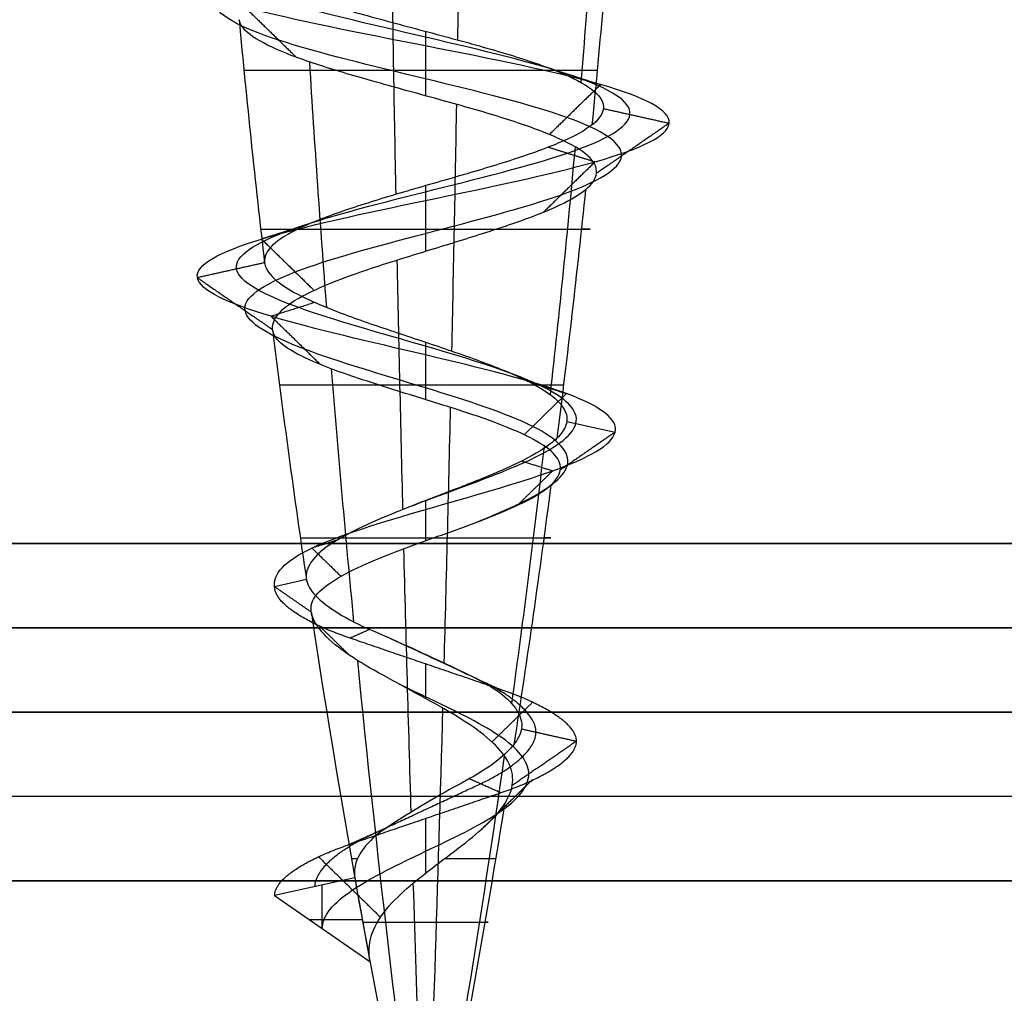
# Model space of a CAD drawing. Header units: millimetres. Extents: x -206 to 214, y -182 to 189.
# Tile 41 of 656: x -130.22 to -124.38, y 123.86 to 129.64. Entities that reach past the tile are written whole.
import ezdxf

# ---------------------------------------------------------------- set-up
doc = ezdxf.new("R2010")
doc.units = ezdxf.units.MM
doc.layers.add('Default', color=7, linetype='Continuous', true_color=0x000000)
doc.layers.add('Screw', color=7, linetype='Continuous', true_color=0xffffff)

msp = doc.modelspace()

# ---------------------------------------------------------------- linework, layer by layer
at = {"layer": 'Default'}
for p, q in [((213.1887, 125.5307, 715.5033), (-204.8113, 125.5307, 715.5033)), ((-204.8113, 125.5307, 1113.5033), (213.1887, 125.5307, 1113.5033)), ((213.1887, 125.5307, 914.5033), (-204.8113, 125.5307, 914.5033)), ((-169.3618, 125.5307, 824.0033), (1.7392, 125.5307, 824.0033)), ((213.1887, 125.0307, 828.5033), (-204.8113, 125.0307, 828.5033)), ((-195.8113, 124.5307, 719.0033), (-98.3113, 124.5307, 719.0033))]:
    msp.add_line(p, q, dxfattribs=at)
for points in [[(-204.8113, 126.5307, 1114.5033), (4.1887, 126.5307, 1114.5033), (213.1887, 126.5307, 1114.5033)], [(213.1887, 126.5307, 714.5033), (4.1887, 126.5307, 714.5033), (-204.8113, 126.5307, 714.5033)], [(-204.8113, 126.0307, 1114.0033), (4.1887, 126.0307, 1114.0033), (213.1887, 126.0307, 1114.0033)], [(213.1887, 126.0307, 715.0033), (4.1887, 126.0307, 715.0033), (-204.8113, 126.0307, 715.0033)], [(213.1887, 125.5307, 828.0033), (4.1887, 125.5307, 828.0033), (-204.8113, 125.5307, 828.0033)], [(-204.8113, 125.5307, 820.0033), (4.1887, 125.5307, 820.0033), (213.1887, 125.5307, 820.0033)], [(204.1887, 125.5307, 723.5033), (4.1887, 125.5307, 723.5033), (-195.8113, 125.5307, 723.5033)], [(204.1887, 125.5307, 816.5033), (4.1887, 125.5307, 816.5033), (-195.8113, 125.5307, 816.5033)], [(204.1887, 125.5307, 770.0033), (4.1887, 125.5307, 770.0033), (-195.8113, 125.5307, 770.0033)], [(204.1887, 125.5307, 714.5033), (4.1887, 125.5307, 714.5033), (-195.8113, 125.5307, 714.5033)], [(204.1887, 125.5307, 723.5033), (4.1887, 125.5307, 723.5033), (-195.8113, 125.5307, 723.5033)], [(-98.2608, 125.5307, 719.0033), (-125.8113, 125.5307, 719.0033), (-153.3618, 125.5307, 719.0033)], [(-204.8113, 124.5307, 829.0033), (4.1887, 124.5307, 829.0033), (213.1887, 124.5307, 829.0033)], [(204.1887, 124.5307, 714.5033), (4.1887, 124.5307, 714.5033), (-195.8113, 124.5307, 714.5033)], [(204.1887, 124.5307, 723.5033), (4.1887, 124.5307, 723.5033), (-195.8113, 124.5307, 723.5033)]]:
    msp.add_open_spline(points, degree=2, dxfattribs=at)
at = {"layer": 'Screw', "color": 7, "true_color": 0xffffff}
for p, q in [((-128.5184, 126.3172, 721.5033), (-128.7071, 126.2752, 721.5033)), ((-128.2313, 124.5479, 721.5033), (-128.7071, 124.442, 721.5033)), ((-128.4242, 124.2468, 721.5033), (-128.4242, 124.505, 721.5033)), ((-128.7071, 124.442, 721.5033), (-128.1413, 124.0516, 721.5033)), ((-128.501, 124.2998, 721.5033), (-128.1868, 124.2998, 721.5033))]:
    msp.add_line(p, q, dxfattribs=at)
at = {"layer": 'Screw', "color": 7, "true_color": 0xffffff, "extrusion": (-0.984564, -9.33495e-14, 0.175023)}
for start, end in [(84.570262, 85.936105), (82.86319, 84.216959), (81.144917, 82.553071), (78, 80.895867)]:
    msp.add_arc((-135.4167, 627.0432, 252.1182), 62.3281, start, end, dxfattribs=at)
at = {"layer": 'Screw', "color": 7, "true_color": 0xffffff, "extrusion": (-0.506335, -9.33495e-14, 0.862337)}
for start, end in [(84.337257, 85.700058), (82.623344, 83.9836), (80.920321, 82.340292), (78, 80.631533)]:
    msp.add_arc((-135.4167, 194.1525, 686.8943), 62.3281, start, end, dxfattribs=at)
at = {"layer": 'Screw', "color": 7, "true_color": 0xffffff, "extrusion": (-0.326888, 3.1003e-14, -0.945063)}
msp.add_arc((-135.4167, 417.5938, -640.0861), 62.3281, 274.536795, 275.895623, dxfattribs=at)
at = {"layer": 'Screw', "color": 7, "true_color": 0xffffff, "extrusion": (0.984564, 9.33495e-14, -0.175023)}
for start, end in [(263.723721, 265.073236), (261.991684, 263.363792), (260.321124, 261.775363), (258, 259.928549)]:
    msp.add_arc((135.4167, 748.9498, -252.1182), 62.3281, start, end, dxfattribs=at)
at = {"layer": 'Screw', "color": 7, "true_color": 0xffffff, "extrusion": (0.018848, -1.78742e-15, 0.999822)}
msp.add_arc((135.4167, 80.4346, 718.9661), 62.3281, 95.318782, 96.656729, dxfattribs=at)
at = {"layer": 'Screw', "color": 7, "true_color": 0xffffff, "extrusion": (-0.772512, -9.33495e-14, -0.635)}
for start, end in [(83.103146, 84.449527), (81.371484, 82.765204), (78, 81.158889)]:
    msp.add_arc((-135.4167, 577.5769, -359.419), 62.3281, start, end, dxfattribs=at)
at = {"layer": 'Screw', "color": 7, "true_color": 0xffffff, "extrusion": (0, 1, 0)}
for centre, radius, start, end in [((127.8113, 721.5033, 129.338), 1.0778, 199.08, 1.08), ((127.8113, 721.5033, 128.396), 0.9782, 1.08, 199.08), ((127.8113, 721.5033, 127.4701), 0.8662, 199.08, 1.08), ((127.8113, 721.5033, 126.5656), 0.7432, 1.08, 199.08), ((127.8113, 721.5033, 124.6614), 0.4399, 336.54723, 1.08), ((127.8113, 721.5033, 124.6614), 0.4399, 199.08, 255.18868), ((127.8113, 721.5033, 124.2838), 0.3726, 1.08, 199.08)]:
    msp.add_arc(centre, radius, start, end, dxfattribs=at)
at = {"layer": 'Screw', "color": 7, "true_color": 0xffffff, "extrusion": (-0.326888, 3.09822e-14, -0.945063)}
msp.add_arc((-135.4167, 417.5938, -640.0861), 62.3281, 276.250599, 277.6164, dxfattribs=at)
at = {"layer": 'Screw', "color": 7, "true_color": 0xffffff, "extrusion": (0.018848, -1.7859e-15, 0.999822)}
msp.add_arc((135.4167, 80.4346, 718.9661), 62.3281, 97.023724, 98.399306, dxfattribs=at)
at = {"layer": 'Screw', "color": 7, "true_color": 0xffffff, "extrusion": (-0.326888, 3.0996e-14, -0.945063)}
msp.add_arc((-135.4167, 417.5938, -640.0861), 62.3281, 277.873234, 279.304288, dxfattribs=at)
at = {"layer": 'Screw', "color": 7, "true_color": 0xffffff, "extrusion": (0.018848, -1.78546e-15, 0.999822)}
msp.add_arc((135.4167, 80.4346, 718.9661), 62.3281, 98.578453, 102, dxfattribs=at)
at = {"layer": 'Screw', "color": 7, "true_color": 0xffffff, "extrusion": (-0.326888, 3.09613e-14, -0.945063)}
msp.add_arc((-135.4167, 417.5938, -640.0861), 62.3281, 279.634019, 282, dxfattribs=at)
at = {"layer": 'Screw', "color": 7, "true_color": 0xffffff}
msp.add_arc((-66.8581, 135.4167, 721.5033), 62.3281, 190.042531, 190.506244, dxfattribs=at)
for points, knots in [([(-127.8891, 126.7557, 720.7371), (-127.8635, 126.7656, 720.7319), (-127.8376, 126.7754, 720.7281), (-127.6077, 126.8617, 720.7065), (-127.389, 126.938, 720.7718), (-127.0528, 127.0908, 721.0539), (-126.9381, 127.1672, 721.2697), (-126.8999, 127.32, 721.7369), (-126.9776, 127.3963, 721.9855), (-127.3022, 127.5491, 722.364), (-127.5477, 127.6255, 722.4911), (-128.0749, 127.7782, 722.5293), (-128.3533, 127.8546, 722.4393), (-128.7743, 128.0074, 722.0723), (-128.9194, 128.0838, 721.7969), (-128.9461, 128.2365, 721.2097), (-128.8269, 128.3129, 720.9114), (-128.4141, 128.4657, 720.4769), (-128.1169, 128.5421, 720.3437), (-127.5057, 128.6948, 720.3284), (-127.1955, 128.7712, 720.4468), (-126.744, 128.924, 720.8766), (-126.6059, 129.0004, 721.1857), (-126.5906, 129.1531, 721.8209), (-126.7139, 129.2295, 722.1431), (-127.1607, 129.3823, 722.6115), (-127.4817, 129.4587, 722.7546), (-128.1409, 129.6114, 722.7699), (-128.475, 129.6878, 722.6416), (-128.9604, 129.8406, 722.1778), (-129.1103, 129.917, 721.8449), (-129.1218, 130.0697, 721.1617), (-128.983, 130.1461, 720.819), (-128.5011, 130.2989, 720.3263), (-128.1589, 130.3753, 720.1795), (-127.4637, 130.528, 720.1718), (-127.115, 130.6044, 720.3112), (-126.6138, 130.7572, 720.8016), (-126.4646, 130.8335, 721.1497), (-126.4569, 130.9863, 721.8569), (-126.5988, 131.0627, 722.2116), (-127.0977, 131.2155, 722.7212), (-127.4517, 131.2918, 722.873), (-128.1709, 131.4446, 722.8806), (-128.5315, 131.521, 722.7363), (-129.0497, 131.6738, 722.2289), (-129.202, 131.7501, 721.8689), (-129.2127, 131.8934, 721.1834), (-129.1069, 131.9602, 720.8598), (-128.7056, 132.0939, 720.3497), (-128.413, 132.1607, 720.1652), (-127.7701, 132.2944, 720.0236), (-127.4221, 132.3612, 720.0673), (-126.8273, 132.4949, 720.3701), (-126.5827, 132.5617, 720.6283), (-126.3115, 132.6954, 721.2482), (-126.286, 132.7622, 721.6077), (-126.4722, 132.8959, 722.2678), (-126.6835, 132.9627, 722.5658), (-127.2539, 133.0964, 722.963), (-127.611, 133.1632, 723.0605), (-128.3129, 133.2969, 723.0048), (-128.6553, 133.3637, 722.8516), (-129.1691, 133.4974, 722.3567), (-129.3385, 133.5642, 722.0167), (-129.4226, 133.6979, 721.299), (-129.3259, 133.7647, 720.9265), (-128.9238, 133.8984, 720.3248), (-128.6162, 133.9652, 720.0966), (-127.9236, 134.0989, 719.8866), (-127.5411, 134.1657, 719.9053), (-126.8725, 134.2994, 720.1823), (-126.5887, 134.3662, 720.4395), (-126.2475, 134.4999, 721.0778), (-126.1914, 134.5667, 721.4566), (-126.3326, 134.7004, 722.1664), (-126.5294, 134.7672, 722.4949), (-127.0889, 134.9009, 722.954), (-127.4494, 134.9678, 723.083), (-128.1732, 135.1014, 723.083), (-128.5338, 135.1683, 722.954), (-129.0932, 135.3019, 722.4949), (-129.2901, 135.3688, 722.1664), (-129.4313, 135.5024, 721.4566), (-129.3751, 135.5693, 721.0778), (-129.0339, 135.7029, 720.4395), (-128.7502, 135.7698, 720.1823), (-128.0815, 135.9034, 719.9053), (-127.699, 135.9703, 719.8866), (-127.0065, 136.1039, 720.0966), (-126.6989, 136.1708, 720.3248), (-126.2968, 136.3044, 720.9265), (-126.2037, 136.3713, 721.298), (-126.2747, 136.505, 722.0183), (-126.4384, 136.5718, 722.3645), (-126.9502, 136.7055, 722.8762), (-127.2964, 136.7723, 723.04), (-128.0166, 136.906, 723.1109), (-128.3881, 136.9728, 723.0178), (-128.9899, 137.1065, 722.6158), (-129.218, 137.1733, 722.3082), (-129.4281, 137.307, 721.6156), (-129.4093, 137.3738, 721.2331), (-129.1323, 137.5075, 720.5644), (-128.8751, 137.5743, 720.2807), (-128.2369, 137.708, 719.9395), (-127.8581, 137.7748, 719.8833), (-127.1482, 137.9085, 720.0245), (-126.8198, 137.9753, 720.2214), (-126.3606, 138.109, 720.7809), (-126.2316, 138.1758, 721.1414), (-126.2316, 138.3095, 721.8652), (-126.3606, 138.3763, 722.2257), (-126.8198, 138.51, 722.7852), (-127.1482, 138.5768, 722.9821), (-127.8581, 138.7105, 723.1233), (-128.2369, 138.7773, 723.0671), (-128.8751, 138.911, 722.7259), (-129.1323, 138.9778, 722.4422), (-129.4093, 139.1115, 721.7735), (-129.4281, 139.1783, 721.391), (-129.218, 139.312, 720.6984), (-128.9899, 139.3788, 720.3909), (-128.3881, 139.5125, 719.9888), (-128.0166, 139.5793, 719.8957), (-127.2964, 139.713, 719.9667), (-126.9502, 139.7799, 720.1304), (-126.4384, 139.9135, 720.6422), (-126.2747, 139.9804, 720.9883), (-126.2037, 140.114, 721.7086), (-126.2968, 140.1809, 722.0801), (-126.6989, 140.3145, 722.6818), (-127.0065, 140.3814, 722.91), (-127.699, 140.515, 723.1201), (-128.0815, 140.5819, 723.1013), (-128.7502, 140.7155, 722.8243), (-129.0339, 140.7824, 722.5671), (-129.3751, 140.916, 721.9288), (-129.4313, 140.9829, 721.55), (-129.2901, 141.1165, 720.8402), (-129.0932, 141.1834, 720.5117), (-128.5338, 141.3171, 720.0526), (-128.1732, 141.3839, 719.9236), (-127.4494, 141.5176, 719.9236), (-127.0889, 141.5844, 720.0526), (-126.5294, 141.7181, 720.5117), (-126.3326, 141.7849, 720.8402), (-126.1914, 141.9186, 721.55), (-126.2475, 141.9854, 721.9288), (-126.5887, 142.1191, 722.5671), (-126.8725, 142.1859, 722.8243), (-127.5411, 142.3196, 723.1013), (-127.9236, 142.3864, 723.1201), (-128.6162, 142.5201, 722.91), (-128.9238, 142.5869, 722.6818), (-129.3259, 142.7206, 722.0801), (-129.4189, 142.7874, 721.7086), (-129.348, 142.9211, 720.9883), (-129.1842, 142.9879, 720.6422), (-128.6725, 143.1216, 720.1304), (-128.3263, 143.1884, 719.9667), (-127.606, 143.3221, 719.8957), (-127.2346, 143.3889, 719.9888), (-126.6328, 143.5226, 720.3909), (-126.4047, 143.5894, 720.6984), (-126.1946, 143.7231, 721.391), (-126.2134, 143.7899, 721.7735), (-126.4903, 143.9236, 722.4422), (-126.7475, 143.9904, 722.7259), (-127.3858, 144.1241, 723.0671), (-127.7646, 144.1909, 723.1233), (-128.4744, 144.3246, 722.9821), (-128.8029, 144.3914, 722.7852), (-129.262, 144.5251, 722.2257), (-129.391, 144.5918, 721.8658), (-129.391, 144.6588, 721.5033)], [2.782471, 2.782471, 2.782471, 2.782471, 2.974275, 2.974275, 4.461413, 4.461413, 5.948551, 5.948551, 7.435688, 7.435688, 8.922826, 8.922826, 10.409964, 10.409964, 11.897102, 11.897102, 13.384239, 13.384239, 14.871377, 14.871377, 16.358515, 16.358515, 17.845652, 17.845652, 19.33279, 19.33279, 20.819928, 20.819928, 22.307065, 22.307065, 23.794203, 23.794203, 25.281341, 25.281341, 26.768478, 26.768478, 28.255616, 28.255616, 29.742754, 29.742754, 31.229892, 31.229892, 32.717029, 32.717029, 34.204167, 34.204167, 35.691305, 35.691305, 36.99255, 36.99255, 38.293796, 38.293796, 39.595041, 39.595041, 40.896287, 40.896287, 42.197532, 42.197532, 43.498777, 43.498777, 44.800023, 44.800023, 46.101268, 46.101268, 47.402514, 47.402514, 48.703759, 48.703759, 50.005005, 50.005005, 51.30625, 51.30625, 52.607496, 52.607496, 53.908741, 53.908741, 55.209987, 55.209987, 56.511232, 56.511232, 57.812478, 57.812478, 59.113723, 59.113723, 60.414969, 60.414969, 61.716214, 61.716214, 63.01746, 63.01746, 64.318705, 64.318705, 65.619951, 65.619951, 66.921196, 66.921196, 68.222442, 68.222442, 69.523687, 69.523687, 70.824933, 70.824933, 72.126178, 72.126178, 73.427423, 73.427423, 74.728669, 74.728669, 76.029914, 76.029914, 77.33116, 77.33116, 78.632405, 78.632405, 79.933651, 79.933651, 81.234896, 81.234896, 82.536142, 82.536142, 83.837387, 83.837387, 85.138633, 85.138633, 86.439878, 86.439878, 87.741124, 87.741124, 89.042369, 89.042369, 90.343615, 90.343615, 91.64486, 91.64486, 92.946106, 92.946106, 94.247351, 94.247351, 95.548597, 95.548597, 96.849842, 96.849842, 98.151088, 98.151088, 99.452333, 99.452333, 100.753579, 100.753579, 102.054824, 102.054824, 103.35607, 103.35607, 104.657315, 104.657315, 105.95856, 105.95856, 107.259806, 107.259806, 108.561051, 108.561051, 109.862297, 109.862297, 111.163542, 111.163542, 112.464788, 112.464788, 113.766033, 113.766033, 115.067279, 115.067279, 116.368524, 116.368524, 117.66977, 117.66977, 118.971015, 118.971015, 118.971015, 118.971015]), ([(-128.7071, 126.2752, 721.5033), (-128.7167, 126.3516, 721.2688), (-128.6482, 126.4279, 721.0193), (-128.3223, 126.5807, 720.6394), (-128.0758, 126.6571, 720.512), (-127.5468, 126.8099, 720.4738), (-127.2675, 126.8862, 720.5642), (-126.8452, 127.039, 720.9325), (-126.7055, 127.1154, 721.2088), (-126.6673, 127.2682, 721.7978), (-126.77, 127.3445, 722.1069), (-127.1807, 127.4973, 722.5716), (-127.4868, 127.5737, 722.7237), (-128.1358, 127.7264, 722.7619), (-128.4747, 127.8028, 722.6468), (-128.9819, 127.9556, 722.1937), (-129.152, 128.032, 721.8578), (-129.1788, 128.1847, 721.1488), (-129.0345, 128.2611, 720.7899), (-128.5355, 128.4139, 720.2693), (-128.1778, 128.4903, 720.111), (-127.4448, 128.643, 720.0958), (-127.074, 128.7194, 720.2392), (-126.5364, 128.8722, 720.7552), (-126.3732, 128.9486, 721.1248), (-126.3579, 129.1013, 721.8818), (-126.5063, 129.1777, 722.2645), (-127.0393, 129.3305, 722.8191), (-127.4208, 129.4069, 722.9872), (-128.2018, 129.5596, 723.0025), (-128.5965, 129.636, 722.8492), (-129.168, 129.7888, 722.2992), (-129.343, 129.8652, 721.9058), (-129.3545, 130.0179, 721.1008), (-129.1906, 130.0943, 720.6975), (-128.6225, 130.2471, 720.1187), (-128.2198, 130.3235, 719.9468), (-127.4028, 130.4762, 719.9392), (-126.9936, 130.5526, 720.1036), (-126.4062, 130.7054, 720.6802), (-126.2319, 130.7817, 721.0888), (-126.2243, 130.9345, 721.9178), (-126.3912, 131.0109, 722.333), (-126.9762, 131.1637, 722.9288), (-127.3908, 131.24, 723.1056), (-128.2318, 131.3928, 723.1133), (-128.653, 131.4692, 722.9439), (-129.2573, 131.622, 722.3504), (-129.4347, 131.6983, 721.9298), (-129.4454, 131.8416, 721.1301), (-129.3206, 131.9084, 720.7534), (-128.8516, 132.0421, 720.1609), (-128.5107, 132.1089, 719.9474), (-127.7632, 132.2426, 719.7851), (-127.3594, 132.3094, 719.837), (-126.6706, 132.4431, 720.1901), (-126.3882, 132.5099, 720.49), (-126.0762, 132.6436, 721.2084), (-126.0479, 132.7104, 721.6243), (-126.2651, 132.8441, 722.3863), (-126.5099, 132.9109, 722.7297), (-127.1689, 133.0446, 723.186), (-127.5807, 133.1114, 723.2973), (-128.3888, 133.2451, 723.2311), (-128.7821, 133.3119, 723.0538), (-129.3712, 133.4456, 722.4835), (-129.5648, 133.5124, 722.0925), (-129.6594, 133.6461, 721.2688), (-129.5489, 133.7129, 720.8416), (-129.0876, 133.8466, 720.1512), (-128.7347, 133.9134, 719.8895), (-127.9401, 134.0471, 719.6485), (-127.5013, 134.1139, 719.67), (-126.7342, 134.2476, 719.9878), (-126.4087, 134.3144, 720.2828), (-126.0172, 134.4481, 721.0151), (-125.9528, 134.5149, 721.4497), (-126.1148, 134.6486, 722.2641), (-126.3406, 134.7154, 722.6409), (-126.9825, 134.8491, 723.1677), (-127.3962, 134.916, 723.3157), (-128.2265, 135.0496, 723.3157), (-128.6402, 135.1165, 723.1677), (-129.282, 135.2501, 722.6409), (-129.5079, 135.317, 722.2641), (-129.6699, 135.4506, 721.4497), (-129.6054, 135.5175, 721.0151), (-129.214, 135.6511, 720.2828), (-128.8885, 135.718, 719.9878), (-128.1213, 135.8516, 719.67), (-127.6825, 135.9185, 719.6485), (-126.8879, 136.0521, 719.8895), (-126.535, 136.119, 720.1512), (-126.0737, 136.2526, 720.8416), (-125.967, 136.3195, 721.2678), (-126.0484, 136.4532, 722.0941), (-126.2362, 136.52, 722.4913), (-126.8233, 136.6537, 723.0784), (-127.2205, 136.7205, 723.2663), (-128.0468, 136.8542, 723.3476), (-128.473, 136.921, 723.2409), (-129.1634, 137.0547, 722.7796), (-129.4251, 137.1215, 722.4267), (-129.6662, 137.2552, 721.6321), (-129.6446, 137.322, 721.1933), (-129.3269, 137.4557, 720.4262), (-129.0318, 137.5225, 720.1006), (-128.2995, 137.6562, 719.7092), (-127.8649, 137.723, 719.6448), (-127.0506, 137.8567, 719.8067), (-126.6737, 137.9235, 720.0326), (-126.147, 138.0572, 720.6745), (-125.9989, 138.124, 721.0881), (-125.9989, 138.2577, 721.9185), (-126.147, 138.3245, 722.3321), (-126.6737, 138.4582, 722.974), (-127.0506, 138.525, 723.1999), (-127.8649, 138.6587, 723.3619), (-128.2995, 138.7255, 723.2974), (-129.0318, 138.8592, 722.906), (-129.3269, 138.926, 722.5804), (-129.6446, 139.0597, 721.8133), (-129.6662, 139.1265, 721.3745), (-129.4251, 139.2602, 720.5799), (-129.1634, 139.327, 720.227), (-128.473, 139.4607, 719.7657), (-128.0468, 139.5275, 719.659), (-127.2205, 139.6612, 719.7403), (-126.8233, 139.7281, 719.9282), (-126.2362, 139.8617, 720.5153), (-126.0484, 139.9286, 720.9125), (-125.967, 140.0622, 721.7388), (-126.0737, 140.1291, 722.165), (-126.535, 140.2627, 722.8554), (-126.8879, 140.3296, 723.1171), (-127.6825, 140.4632, 723.3582), (-128.1213, 140.5301, 723.3366), (-128.8885, 140.6637, 723.0188), (-129.214, 140.7306, 722.7238), (-129.6054, 140.8642, 721.9915), (-129.6699, 140.9311, 721.5569), (-129.5079, 141.0647, 720.7425), (-129.282, 141.1316, 720.3657), (-128.6402, 141.2653, 719.8389), (-128.2265, 141.3321, 719.6909), (-127.3962, 141.4658, 719.6909), (-126.9825, 141.5326, 719.8389), (-126.3406, 141.6663, 720.3657), (-126.1148, 141.7331, 720.7425), (-125.9528, 141.8668, 721.5569), (-126.0172, 141.9336, 721.9915), (-126.4087, 142.0673, 722.7238), (-126.7342, 142.1341, 723.0188), (-127.5013, 142.2678, 723.3366), (-127.9401, 142.3346, 723.3582), (-128.7347, 142.4683, 723.1171), (-129.0876, 142.5351, 722.8554), (-129.5489, 142.6688, 722.165), (-129.6557, 142.7356, 721.7388), (-129.5743, 142.8693, 720.9125), (-129.3864, 142.9361, 720.5153), (-128.7993, 143.0698, 719.9282), (-128.4021, 143.1366, 719.7403), (-127.5758, 143.2703, 719.659), (-127.1496, 143.3371, 719.7657), (-126.4592, 143.4708, 720.227), (-126.1975, 143.5376, 720.5799), (-125.9565, 143.6713, 721.3745), (-125.978, 143.7381, 721.8133), (-126.2958, 143.8718, 722.5804), (-126.5908, 143.9386, 722.906), (-127.3231, 144.0723, 723.2974), (-127.7577, 144.1391, 723.3619), (-128.5721, 144.2728, 723.1999), (-128.9489, 144.3396, 722.974), (-129.4757, 144.4733, 722.3321), (-129.6237, 144.54, 721.9191), (-129.6237, 144.607, 721.5033)], [0.0909091, 0.0909091, 0.0909091, 0.0909091, 0.1022727, 0.1022727, 0.1136364, 0.1136364, 0.125, 0.125, 0.1363636, 0.1363636, 0.1477273, 0.1477273, 0.1590909, 0.1590909, 0.1704545, 0.1704545, 0.1818182, 0.1818182, 0.1931818, 0.1931818, 0.2045455, 0.2045455, 0.2159091, 0.2159091, 0.2272727, 0.2272727, 0.2386364, 0.2386364, 0.25, 0.25, 0.2613636, 0.2613636, 0.2727273, 0.2727273, 0.2840909, 0.2840909, 0.2954545, 0.2954545, 0.3068182, 0.3068182, 0.3181818, 0.3181818, 0.3295455, 0.3295455, 0.3409091, 0.3409091, 0.3522727, 0.3522727, 0.3636364, 0.3636364, 0.3735795, 0.3735795, 0.3835227, 0.3835227, 0.3934659, 0.3934659, 0.4034091, 0.4034091, 0.4133523, 0.4133523, 0.4232955, 0.4232955, 0.4332386, 0.4332386, 0.4431818, 0.4431818, 0.453125, 0.453125, 0.4630682, 0.4630682, 0.4730114, 0.4730114, 0.4829545, 0.4829545, 0.4928977, 0.4928977, 0.5028409, 0.5028409, 0.5127841, 0.5127841, 0.5227273, 0.5227273, 0.5326705, 0.5326705, 0.5426136, 0.5426136, 0.5525568, 0.5525568, 0.5625, 0.5625, 0.5724432, 0.5724432, 0.5823864, 0.5823864, 0.5923295, 0.5923295, 0.6022727, 0.6022727, 0.6122159, 0.6122159, 0.6221591, 0.6221591, 0.6321023, 0.6321023, 0.6420455, 0.6420455, 0.6519886, 0.6519886, 0.6619318, 0.6619318, 0.671875, 0.671875, 0.6818182, 0.6818182, 0.6917614, 0.6917614, 0.7017045, 0.7017045, 0.7116477, 0.7116477, 0.7215909, 0.7215909, 0.7315341, 0.7315341, 0.7414773, 0.7414773, 0.7514205, 0.7514205, 0.7613636, 0.7613636, 0.7713068, 0.7713068, 0.78125, 0.78125, 0.7911932, 0.7911932, 0.8011364, 0.8011364, 0.8110795, 0.8110795, 0.8210227, 0.8210227, 0.8309659, 0.8309659, 0.8409091, 0.8409091, 0.8508523, 0.8508523, 0.8607955, 0.8607955, 0.8707386, 0.8707386, 0.8806818, 0.8806818, 0.890625, 0.890625, 0.9005682, 0.9005682, 0.9105114, 0.9105114, 0.9204545, 0.9204545, 0.9303977, 0.9303977, 0.9403409, 0.9403409, 0.9502841, 0.9502841, 0.9602273, 0.9602273, 0.9701705, 0.9701705, 0.9801136, 0.9801136, 0.9900568, 0.9900568, 1, 1, 1, 1]), ([(-127.5152, 126.6556, 720.8077), (-127.4226, 126.6929, 720.8369), (-127.3339, 126.7301, 720.8841), (-127.0977, 126.8438, 721.0802), (-126.9884, 126.9202, 721.2829), (-126.9502, 127.073, 721.7237), (-127.0224, 127.1493, 721.9592), (-127.3284, 127.3021, 722.3192), (-127.5609, 127.3785, 722.4408), (-128.0618, 127.5312, 722.479), (-128.3271, 127.6076, 722.3944), (-128.7294, 127.7604, 722.046), (-128.8691, 127.8368, 721.7837), (-128.8959, 127.9895, 721.2229), (-128.7821, 128.0659, 720.9376), (-128.3878, 128.2187, 720.5217), (-128.1038, 128.2951, 720.3939), (-127.5189, 128.4478, 720.3787), (-127.2217, 128.5242, 720.4916), (-126.7889, 128.677, 720.9029), (-126.6561, 128.7534, 721.1989), (-126.6409, 128.9061, 721.8077), (-126.7588, 128.9825, 722.1168), (-127.187, 129.1353, 722.5667), (-127.4949, 129.2117, 722.7043), (-128.1277, 129.3644, 722.7196), (-128.4488, 129.4408, 722.5967), (-128.9156, 129.5936, 722.1516), (-129.0601, 129.67, 721.8317), (-129.0715, 129.8227, 721.1749), (-128.9381, 129.8991, 720.8452), (-128.4748, 130.0519, 720.3711), (-128.1457, 130.1283, 720.2297), (-127.4769, 130.281, 720.2221), (-127.1413, 130.3574, 720.3561), (-126.6587, 130.5102, 720.8278), (-126.5148, 130.5865, 721.1629), (-126.5072, 130.7393, 721.8437), (-126.6436, 130.8157, 722.1853), (-127.1239, 130.9685, 722.6764), (-127.4649, 131.0448, 722.8227), (-128.1577, 131.1976, 722.8304), (-128.5053, 131.274, 722.6914), (-129.0049, 131.4268, 722.2027), (-129.1517, 131.5031, 721.8557), (-129.1625, 131.6464, 721.1949), (-129.0608, 131.7132, 720.8828), (-128.674, 131.8469, 720.3904), (-128.3919, 131.9137, 720.2122), (-127.7716, 132.0474, 720.0752), (-127.4357, 132.1142, 720.1171), (-126.8611, 132.2479, 720.409), (-126.6248, 132.3147, 720.6582), (-126.3623, 132.4484, 721.2568), (-126.3374, 132.5152, 721.6042), (-126.517, 132.6489, 722.2422), (-126.721, 132.7157, 722.5304), (-127.2722, 132.8494, 722.9148), (-127.6175, 132.9162, 723.0094), (-128.2966, 133.0499, 722.9559), (-128.6279, 133.1167, 722.8079), (-129.1254, 133.2504, 722.3293), (-129.2896, 133.3172, 722.0003), (-129.3715, 133.4509, 721.3056), (-129.2777, 133.5177, 720.9449), (-128.8884, 133.6514, 720.3623), (-128.5906, 133.7182, 720.1414), (-127.92, 133.8519, 719.938), (-127.5497, 133.9187, 719.9562), (-126.9023, 134.0524, 720.2243), (-126.6276, 134.1192, 720.4733), (-126.2973, 134.2529, 721.0913), (-126.2429, 134.3197, 721.4581), (-126.3796, 134.4534, 722.1453), (-126.5702, 134.5202, 722.4633), (-127.1119, 134.6539, 722.9079), (-127.461, 134.7208, 723.0328), (-128.1617, 134.8544, 723.0328), (-128.5108, 134.9213, 722.9079), (-129.0524, 135.0549, 722.4633), (-129.243, 135.1218, 722.1453), (-129.3797, 135.2554, 721.4581), (-129.3253, 135.3223, 721.0913), (-128.995, 135.4559, 720.4733), (-128.7203, 135.5228, 720.2243), (-128.0729, 135.6564, 719.9562), (-127.7026, 135.7233, 719.938), (-127.0321, 135.8569, 720.1414), (-126.7343, 135.9238, 720.3623), (-126.345, 136.0574, 720.9449), (-126.2549, 136.1243, 721.3045), (-126.3236, 136.258, 722.0019), (-126.4821, 136.3248, 722.3371), (-126.9776, 136.4585, 722.8325), (-127.3127, 136.5253, 722.9911), (-128.0101, 136.659, 723.0597), (-128.3697, 136.7258, 722.9697), (-128.9524, 136.8595, 722.5804), (-129.1732, 136.9263, 722.2826), (-129.3766, 137.06, 721.612), (-129.3584, 137.1268, 721.2417), (-129.0903, 137.2605, 720.5943), (-128.8413, 137.3273, 720.3196), (-128.2233, 137.461, 719.9893), (-127.8566, 137.5278, 719.9349), (-127.1693, 137.6615, 720.0716), (-126.8513, 137.7283, 720.2622), (-126.4068, 137.862, 720.8039), (-126.2819, 137.9288, 721.1529), (-126.2819, 138.0625, 721.8537), (-126.4068, 138.1293, 722.2028), (-126.8513, 138.263, 722.7444), (-127.1693, 138.3298, 722.935), (-127.8566, 138.4635, 723.0717), (-128.2233, 138.5303, 723.0173), (-128.8413, 138.664, 722.687), (-129.0903, 138.7308, 722.4123), (-129.3584, 138.8645, 721.7649), (-129.3766, 138.9313, 721.3946), (-129.1732, 139.065, 720.7241), (-128.9524, 139.1318, 720.4263), (-128.3697, 139.2655, 720.037), (-128.0101, 139.3323, 719.9469), (-127.3127, 139.466, 720.0155), (-126.9776, 139.5329, 720.1741), (-126.4821, 139.6665, 720.6696), (-126.3236, 139.7334, 721.0047), (-126.2549, 139.867, 721.7021), (-126.345, 139.9339, 722.0617), (-126.7343, 140.0675, 722.6443), (-127.0321, 140.1344, 722.8652), (-127.7026, 140.268, 723.0686), (-128.0729, 140.3349, 723.0504), (-128.7203, 140.4685, 722.7823), (-128.995, 140.5354, 722.5333), (-129.3253, 140.669, 721.9153), (-129.3797, 140.7359, 721.5486), (-129.243, 140.8695, 720.8613), (-129.0524, 140.9364, 720.5433), (-128.5108, 141.07, 720.0987), (-128.1617, 141.1369, 719.9738), (-127.461, 141.2706, 719.9738), (-127.1119, 141.3374, 720.0987), (-126.5702, 141.4711, 720.5433), (-126.3796, 141.5379, 720.8613), (-126.2429, 141.6716, 721.5486), (-126.2973, 141.7384, 721.9153), (-126.6276, 141.8721, 722.5333), (-126.9023, 141.9389, 722.7823), (-127.5497, 142.0726, 723.0504), (-127.92, 142.1394, 723.0686), (-128.5906, 142.2731, 722.8652), (-128.8884, 142.3399, 722.6443), (-129.2777, 142.4736, 722.0617), (-129.3678, 142.5404, 721.7021), (-129.2991, 142.6741, 721.0047), (-129.1406, 142.7409, 720.6696), (-128.6451, 142.8746, 720.1741), (-128.3099, 142.9414, 720.0155), (-127.6126, 143.0751, 719.9469), (-127.2529, 143.1419, 720.037), (-126.6703, 143.2756, 720.4263), (-126.4494, 143.3424, 720.7241), (-126.246, 143.4761, 721.3946), (-126.2642, 143.5429, 721.7649), (-126.5324, 143.6766, 722.4123), (-126.7813, 143.7434, 722.687), (-127.3993, 143.8771, 723.0173), (-127.7661, 143.9439, 723.0717), (-128.4533, 144.0776, 722.935), (-128.7713, 144.1444, 722.7444), (-129.2159, 144.2781, 722.2028), (-129.3408, 144.3448, 721.8542), (-129.3408, 144.4118, 721.5033)], [9.962929, 9.962929, 9.962929, 9.962929, 10.425509, 10.425509, 11.373282, 11.373282, 12.321056, 12.321056, 13.268829, 13.268829, 14.216603, 14.216603, 15.164377, 15.164377, 16.11215, 16.11215, 17.059924, 17.059924, 18.007697, 18.007697, 18.955471, 18.955471, 19.903244, 19.903244, 20.851018, 20.851018, 21.798791, 21.798791, 22.746565, 22.746565, 23.694338, 23.694338, 24.642112, 24.642112, 25.589885, 25.589885, 26.537659, 26.537659, 27.485432, 27.485432, 28.433206, 28.433206, 29.38098, 29.38098, 30.328753, 30.328753, 31.158055, 31.158055, 31.987357, 31.987357, 32.816659, 32.816659, 33.64596, 33.64596, 34.475262, 34.475262, 35.304564, 35.304564, 36.133866, 36.133866, 36.963168, 36.963168, 37.79247, 37.79247, 38.621772, 38.621772, 39.451073, 39.451073, 40.280375, 40.280375, 41.109677, 41.109677, 41.938979, 41.938979, 42.768281, 42.768281, 43.597583, 43.597583, 44.426884, 44.426884, 45.256186, 45.256186, 46.085488, 46.085488, 46.91479, 46.91479, 47.744092, 47.744092, 48.573394, 48.573394, 49.402695, 49.402695, 50.231997, 50.231997, 51.061299, 51.061299, 51.890601, 51.890601, 52.719903, 52.719903, 53.549205, 53.549205, 54.378507, 54.378507, 55.207808, 55.207808, 56.03711, 56.03711, 56.866412, 56.866412, 57.695714, 57.695714, 58.525016, 58.525016, 59.354318, 59.354318, 60.183619, 60.183619, 61.012921, 61.012921, 61.842223, 61.842223, 62.671525, 62.671525, 63.500827, 63.500827, 64.330129, 64.330129, 65.15943, 65.15943, 65.988732, 65.988732, 66.818034, 66.818034, 67.647336, 67.647336, 68.476638, 68.476638, 69.30594, 69.30594, 70.135242, 70.135242, 70.964543, 70.964543, 71.793845, 71.793845, 72.623147, 72.623147, 73.452449, 73.452449, 74.281751, 74.281751, 75.111053, 75.111053, 75.940354, 75.940354, 76.769656, 76.769656, 77.598958, 77.598958, 78.42826, 78.42826, 79.257562, 79.257562, 80.086864, 80.086864, 80.916165, 80.916165, 81.745467, 81.745467, 82.574769, 82.574769, 83.404071, 83.404071, 83.404071, 83.404071]), ([(-128.9523, 130.0242, 721.5248), (-128.9479, 129.9979, 721.6272), (-128.9298, 129.9713, 721.7296), (-128.8583, 129.911, 721.9515), (-128.7951, 129.8766, 722.071), (-128.6341, 129.8088, 722.2774), (-128.5342, 129.7742, 722.3673), (-128.3137, 129.7059, 722.5045), (-128.1901, 129.6715, 722.5542), (-127.9377, 129.6036, 722.6068), (-127.8054, 129.5691, 722.6107), (-127.5525, 129.5008, 722.5733), (-127.4282, 129.4662, 722.5319), (-127.2055, 129.3983, 722.4106), (-127.1037, 129.3639, 722.3293), (-126.938, 129.2956, 722.1402), (-126.8714, 129.2609, 722.03), (-126.7819, 129.1928, 721.7973), (-126.7575, 129.1583, 721.6717), (-126.7541, 129.0902, 721.4245), (-126.7746, 129.0554, 721.2996), (-126.8181, 129.0189, 721.1763), (-126.8208, 129.0167, 721.169), (-126.8235, 129.0145, 721.1616)], [0.6636834, 0.6636834, 0.6636834, 0.6636834, 0.6722664, 0.6722664, 0.6833241, 0.6833241, 0.6943188, 0.6943188, 0.705226, 0.705226, 0.7160626, 0.7160626, 0.7268053, 0.7268053, 0.7374784, 0.7374784, 0.7480543, 0.7480543, 0.7585549, 0.7585549, 0.7689612, 0.7689612, 0.7696235, 0.7696235, 0.7696235, 0.7696235]), ([(-126.8621, 128.6306, 721.175), (-126.8218, 128.6635, 721.2807), (-126.7993, 128.6964, 721.395), (-126.7932, 128.763, 721.6255), (-126.8109, 128.7978, 721.7449), (-126.8854, 128.8654, 721.9691), (-126.9437, 128.8992, 722.0768), (-127.0917, 128.9661, 722.2639), (-127.1835, 129.0006, 722.3457), (-127.3881, 129.0683, 722.4726), (-127.504, 129.1022, 722.519), (-127.7421, 129.1687, 722.569), (-127.8674, 129.2027, 722.5731), (-128.1101, 129.2703, 722.5392), (-128.2309, 129.3044, 722.5001), (-128.4498, 129.3708, 722.3843), (-128.5508, 129.4043, 722.3059), (-128.7186, 129.4713, 722.1214), (-128.7876, 129.5053, 722.0125), (-128.8837, 129.5715, 721.7797), (-128.9117, 129.6048, 721.6528), (-128.9176, 129.6386, 721.5259), (-128.9176, 129.6388, 721.525), (-128.9176, 129.639, 721.5242)], [0.28553465, 0.28553465, 0.28553465, 0.28553465, 0.29401019, 0.29401019, 0.30280503, 0.30280503, 0.31169175, 0.31169175, 0.32063394, 0.32063394, 0.32968449, 0.32968449, 0.33877723, 0.33877723, 0.34797806, 0.34797806, 0.35722453, 0.35722453, 0.36656009, 0.36656009, 0.3759536, 0.3759536, 0.37601776, 0.37601776, 0.37601776, 0.37601776]), ([(-126.8235, 129.0145, 721.1616), (-126.864, 128.9827, 721.0548), (-126.9229, 128.9504, 720.9535), (-127.0729, 128.8845, 720.7728), (-127.1679, 128.8497, 720.6926), (-127.3758, 128.7813, 720.5725), (-127.4916, 128.7467, 720.5305), (-127.7261, 128.6785, 720.4904), (-127.8481, 128.6439, 720.4912), (-128.0795, 128.5753, 720.5346), (-128.1922, 128.5406, 720.5773), (-128.3922, 128.4723, 720.6971), (-128.4823, 128.4376, 720.7757), (-128.6264, 128.3692, 720.9558), (-128.6828, 128.3347, 721.0596), (-128.7544, 128.2665, 721.2761), (-128.7709, 128.2317, 721.3917), (-128.7664, 128.195, 721.5103), (-128.7662, 128.1933, 721.5158), (-128.7659, 128.1916, 721.5213)], [0.76962346, 0.76962346, 0.76962346, 0.76962346, 0.77928099, 0.77928099, 0.7895125, 0.7895125, 0.79964683, 0.79964683, 0.80969778, 0.80969778, 0.81964254, 0.81964254, 0.82950608, 0.82950608, 0.83926127, 0.83926127, 0.84891991, 0.84891991, 0.84938904, 0.84938904, 0.84938904, 0.84938904]), ([(-128.7183, 127.7952, 721.5204), (-128.7189, 127.7982, 721.5105), (-128.7193, 127.8013, 721.5005), (-128.7221, 127.8371, 721.3851), (-128.7061, 127.8723, 721.2784), (-128.639, 127.9418, 721.0764), (-128.586, 127.9769, 720.9788), (-128.451, 128.0456, 720.8094), (-128.3671, 128.0806, 720.7354), (-128.1803, 128.1494, 720.6212), (-128.0745, 128.1839, 720.5799), (-127.8573, 128.2516, 720.5363), (-127.743, 128.2862, 720.5337), (-127.5216, 128.3549, 720.5671), (-127.4115, 128.3895, 720.6042), (-127.2125, 128.457, 720.7129), (-127.121, 128.4911, 720.7861), (-126.9696, 128.5594, 720.9576), (-126.9078, 128.5942, 721.0588), (-126.8644, 128.6287, 721.1691), (-126.8633, 128.6296, 721.172), (-126.8621, 128.6306, 721.175)], [0.21790536, 0.21790536, 0.21790536, 0.21790536, 0.21865324, 0.21865324, 0.22660347, 0.22660347, 0.23475729, 0.23475729, 0.24295812, 0.24295812, 0.25126662, 0.25126662, 0.25962991, 0.25962991, 0.26811504, 0.26811504, 0.27665183, 0.27665183, 0.28529787, 0.28529787, 0.28553465, 0.28553465, 0.28553465, 0.28553465]), ([(-128.7659, 128.1916, 721.5213), (-128.7599, 128.1585, 721.6276), (-128.7357, 128.1241, 721.7339), (-128.6525, 128.0548, 721.9341), (-128.5908, 128.019, 722.0302), (-128.4403, 127.948, 722.1915), (-128.3496, 127.9117, 722.2591), (-128.1542, 127.8402, 722.356), (-128.047, 127.8042, 722.3871), (-127.8327, 127.7331, 722.4089), (-127.7228, 127.6968, 722.4003), (-127.5176, 127.6251, 722.3458), (-127.4192, 127.5889, 722.2997), (-127.2485, 127.5176, 722.1779), (-127.1737, 127.4813, 722.1009), (-127.0589, 127.4095, 721.9291), (-127.0169, 127.3731, 721.8322), (-126.971, 127.3016, 721.6337), (-126.9661, 127.2653, 721.5294), (-126.989, 127.2048, 721.3625), (-127.0066, 127.1802, 721.2964), (-127.0316, 127.1557, 721.2336)], [0.84938904, 0.84938904, 0.84938904, 0.84938904, 0.85846734, 0.85846734, 0.86795273, 0.86795273, 0.87736896, 0.87736896, 0.88666709, 0.88666709, 0.8958651, 0.8958651, 0.90494255, 0.90494255, 0.9139247, 0.9139247, 0.9227773, 0.9227773, 0.93153669, 0.93153669, 0.93736705, 0.93736705, 0.93736705, 0.93736705]), ([(-127.0672, 126.8789, 721.2459), (-127.0664, 126.8796, 721.248), (-127.0656, 126.8804, 721.2501), (-127.0313, 126.9122, 721.3381), (-127.013, 126.9432, 721.4313), (-127.0092, 127.0052, 721.617), (-127.0241, 127.0369, 721.7121), (-127.0853, 127.0986, 721.8906), (-127.1329, 127.1295, 721.9762), (-127.2533, 127.1909, 722.1248), (-127.3279, 127.2224, 722.1896), (-127.4941, 127.2841, 722.2894), (-127.5882, 127.315, 722.3253), (-127.7813, 127.3759, 722.3625), (-127.8828, 127.407, 722.3641), (-128.0793, 127.4686, 722.3329), (-128.177, 127.4997, 722.2991), (-128.3534, 127.5603, 722.2011), (-128.4342, 127.5911, 722.1354), (-128.5681, 127.6517, 721.9815), (-128.6225, 127.6818, 721.8907), (-128.693, 127.7388, 721.7074), (-128.7129, 127.7665, 721.6137), (-128.7183, 127.7952, 721.5204)], [0.14451072, 0.14451072, 0.14451072, 0.14451072, 0.14468214, 0.14468214, 0.15167634, 0.15167634, 0.1587722, 0.1587722, 0.16595911, 0.16595911, 0.17322268, 0.17322268, 0.18059749, 0.18059749, 0.18803088, 0.18803088, 0.19558335, 0.19558335, 0.2031895, 0.2031895, 0.21089184, 0.21089184, 0.21790536, 0.21790536, 0.21790536, 0.21790536]), ([(-127.0316, 127.1557, 721.2336), (-127.0438, 127.144, 721.2035), (-127.0575, 127.1322, 721.1742), (-127.1201, 127.0848, 721.0597), (-127.1838, 127.0484, 720.9809), (-127.3319, 126.9762, 720.8547), (-127.4179, 126.9394, 720.805), (-127.5984, 126.8672, 720.741), (-127.6952, 126.8306, 720.7255), (-127.8835, 126.7583, 720.7305), (-127.9775, 126.7213, 720.7504), (-128.1484, 126.6487, 720.8214), (-128.2278, 126.612, 720.873), (-128.3593, 126.5393, 720.9987), (-128.4136, 126.5022, 721.074), (-128.4893, 126.4291, 721.2356), (-128.5122, 126.3922, 721.3239), (-128.5202, 126.3428, 721.4424), (-128.5203, 126.33, 721.4729), (-128.5184, 126.3172, 721.5033)], [0.93736705, 0.93736705, 0.93736705, 0.93736705, 0.94016165, 0.94016165, 0.94869079, 0.94869079, 0.95708589, 0.95708589, 0.96537684, 0.96537684, 0.9735392, 0.9735392, 0.98158546, 0.98158546, 0.98951045, 0.98951045, 0.99730872, 0.99730872, 1, 1, 1, 1]), ([(-128.4888, 126.1196, 721.5161), (-128.4892, 126.1216, 721.5116), (-128.4895, 126.1235, 721.5072), (-128.4951, 126.1609, 721.422), (-128.4849, 126.1937, 721.3377), (-128.4361, 126.2554, 721.1819), (-128.3976, 126.2854, 721.1082), (-128.298, 126.347, 720.9777), (-128.2348, 126.3793, 720.9197), (-128.0923, 126.4423, 720.8291), (-128.0107, 126.4741, 720.7958), (-127.8424, 126.5365, 720.7599), (-127.7534, 126.5682, 720.7569), (-127.5805, 126.6311, 720.7816), (-127.4942, 126.6628, 720.8102), (-127.3378, 126.7248, 720.8948), (-127.2659, 126.7561, 720.9521), (-127.148, 126.8179, 721.0855), (-127.1002, 126.8488, 721.1633), (-127.0672, 126.8789, 721.2459)], [0.09171949, 0.09171949, 0.09171949, 0.09171949, 0.09206875, 0.09206875, 0.09842565, 0.09842565, 0.10462555, 0.10462555, 0.1110412, 0.1110412, 0.11759669, 0.11759669, 0.12421277, 0.12421277, 0.13095434, 0.13095434, 0.13775803, 0.13775803, 0.14451072, 0.14451072, 0.14451072, 0.14451072]), ([(-128.5176, 126.3123, 721.5166), (-128.5119, 126.2842, 721.5934), (-128.4931, 126.2532, 721.6691), (-128.4311, 126.1878, 721.8122), (-128.3856, 126.1524, 721.8807), (-128.2729, 126.0824, 721.9987), (-128.203, 126.0477, 722.0493), (-128.052, 125.9823, 722.1199), (-127.9702, 125.9462, 722.1399), (-127.8136, 125.8752, 722.148), (-127.7366, 125.8393, 722.1381), (-127.5893, 125.7691, 722.0914), (-127.5165, 125.7356, 722.0527), (-127.3964, 125.6676, 721.9538), (-127.347, 125.6309, 721.8936), (-127.2772, 125.5586, 721.7647), (-127.2544, 125.5221, 721.6947), (-127.2354, 125.4516, 721.55), (-127.2397, 125.4185, 721.4721), (-127.2662, 125.3684, 721.3739), (-127.2756, 125.3541, 721.3474), (-127.2869, 125.3396, 721.3219)], [0.0035642, 0.0035642, 0.0035642, 0.0035642, 0.0652627, 0.0652627, 0.1310071, 0.1310071, 0.1990783, 0.1990783, 0.265971, 0.265971, 0.3288149, 0.3288149, 0.3938542, 0.3938542, 0.4568098, 0.4568098, 0.5170571, 0.5170571, 0.5789705, 0.5789705, 0.6025161, 0.6025161, 0.6025161, 0.6025161]), ([(-127.3427, 124.9858, 721.3412), (-127.3358, 124.9964, 721.3558), (-127.3295, 125.007, 721.3706), (-127.3017, 125.0603, 721.4475), (-127.2916, 125.1031, 721.5149), (-127.2975, 125.1877, 721.6489), (-127.3143, 125.2303, 721.7174), (-127.3725, 125.3134, 721.843), (-127.415, 125.3551, 721.9014), (-127.5185, 125.4379, 721.9986), (-127.5816, 125.4797, 722.0382), (-127.7178, 125.5612, 722.0912), (-127.7929, 125.6021, 722.1049), (-127.9425, 125.6834, 722.104), (-128.0193, 125.7246, 722.0889), (-128.162, 125.8048, 722.0315), (-128.2295, 125.8447, 721.988), (-128.3441, 125.9256, 721.8806), (-128.3923, 125.968, 721.8151), (-128.4605, 126.0469, 721.6733), (-128.482, 126.0845, 721.5953), (-128.4888, 126.1196, 721.5161)], [0.0359002, 0.0359002, 0.0359002, 0.0359002, 0.03728194, 0.03728194, 0.042918, 0.042918, 0.04869105, 0.04869105, 0.05453393, 0.05453393, 0.06051555, 0.06051555, 0.06657532, 0.06657532, 0.07276908, 0.07276908, 0.0790522, 0.0790522, 0.08547717, 0.08547717, 0.09171949, 0.09171949, 0.09171949, 0.09171949]), ([(-128.4242, 124.2468, 721.5033), (-128.4242, 124.3233, 721.3425), (-128.3581, 124.3996, 721.1834), (-128.1312, 124.5523, 720.9565), (-127.9718, 124.6287, 720.8904), (-127.6509, 124.7815, 720.8904), (-127.4914, 124.8579, 720.9565), (-127.2645, 125.0106, 721.1834), (-127.1985, 125.087, 721.3429), (-127.1985, 125.2398, 721.6638), (-127.2645, 125.3162, 721.8232), (-127.4914, 125.4689, 722.0501), (-127.6509, 125.5453, 722.1162), (-127.8644, 125.6469, 722.1162), (-127.9173, 125.6722, 722.109), (-127.9686, 125.6975, 722.0952)], [0, 0, 0, 0, 0.947774, 0.947774, 1.895547, 1.895547, 2.843321, 2.843321, 3.791094, 3.791094, 4.738868, 4.738868, 5.686641, 5.686641, 6.000094, 6.000094, 6.000094, 6.000094]), ([(-127.2869, 125.3396, 721.3219), (-127.3039, 125.318, 721.2839), (-127.3251, 125.2958, 721.248), (-127.3905, 125.2372, 721.1614), (-127.4419, 125.2, 721.1147), (-127.5594, 125.1297, 721.0431), (-127.6275, 125.0949, 721.0183), (-127.7567, 125.0216, 721.0004), (-127.8204, 124.9843, 721.004), (-127.9419, 124.9101, 721.0341), (-128.0018, 124.8727, 721.0617), (-128.1053, 124.8026, 721.1381), (-128.1475, 124.7637, 721.1868), (-128.2045, 124.6884, 721.2885), (-128.2224, 124.6512, 721.3421), (-128.2345, 124.5923, 721.4317), (-128.2351, 124.5696, 721.4676), (-128.2313, 124.5479, 721.5033)], [0.6025161, 0.6025161, 0.6025161, 0.6025161, 0.6376367, 0.6376367, 0.695451, 0.695451, 0.7540424, 0.7540424, 0.8082466, 0.8082466, 0.8637674, 0.8637674, 0.9186339, 0.9186339, 0.9683673, 0.9683673, 1, 1, 1, 1]), ([(-128.1413, 124.0516, 721.5033), (-128.1507, 124.1024, 721.4532), (-128.1482, 124.1529, 721.3993), (-128.119, 124.2502, 721.2975), (-128.092, 124.2985, 721.2485), (-128.0193, 124.3929, 721.1663), (-127.9724, 124.4402, 721.1321), (-127.868, 124.5317, 721.0862), (-127.8092, 124.5775, 721.0742), (-127.6912, 124.6675, 721.0749), (-127.6303, 124.7127, 721.0881), (-127.5185, 124.8005, 721.138), (-127.4665, 124.8445, 721.1755), (-127.3915, 124.9206, 721.2563), (-127.3638, 124.9535, 721.2972), (-127.3427, 124.9858, 721.3412)], [0, 0, 0, 0, 0.00517405, 0.00517405, 0.01034873, 0.01034873, 0.01558777, 0.01558777, 0.02087104, 0.02087104, 0.02626269, 0.02626269, 0.03170822, 0.03170822, 0.0359002, 0.0359002, 0.0359002, 0.0359002])]:
    msp.add_open_spline(points, degree=3, knots=knots, dxfattribs=at)
for points, degree in [([(-128.8822, 129.7124, 722.5742), (-128.7305, 129.5644, 722.4225), (-128.5788, 129.4164, 722.2708)], 2), ([(-127.8113, 129.5704, 722.6035), (-127.8113, 129.5268, 722.7992), (-127.8113, 129.4832, 722.9949)], 2), ([(-127.8113, 129.4832, 722.9949), (-127.8113, 129.3354, 722.7806), (-127.8113, 129.1875, 722.5663)], 2), ([(-127.049, 129.3411, 722.2656), (-126.9109, 129.2976, 722.4037), (-126.7728, 129.2541, 722.5418)], 2), ([(-126.7728, 129.2541, 722.5418), (-126.9246, 129.106, 722.39), (-127.0764, 128.9579, 722.2383)], 2), ([(-126.7561, 129.1119, 721.5033), (-126.5609, 129.0684, 721.5033), (-126.3656, 129.025, 721.5033)], 2), ([(-126.3656, 129.025, 721.5033), (-126.581, 128.8763, 721.5033), (-126.7964, 128.7277, 721.5033)], 2), ([(-127.0819, 128.8829, 720.7739), (-126.9436, 128.8394, 720.6355), (-126.8052, 128.7958, 720.4972)], 2), ([(-126.8052, 128.7958, 720.4972), (-126.9584, 128.6464, 720.6504), (-127.1115, 128.4969, 720.8035)], 2), ([(-127.8113, 128.6541, 720.4962), (-127.8113, 128.6104, 720.2998), (-127.8113, 128.5667, 720.1034)], 2), ([(-127.8113, 128.5667, 720.1034), (-127.8113, 128.4161, 720.3216), (-127.8113, 128.2655, 720.5399)], 2), ([(-128.5054, 128.4255, 720.8092), (-128.6452, 128.3815, 720.6694), (-128.785, 128.3375, 720.5296)], 2), ([(-128.785, 128.3375, 720.5296), (-128.6291, 128.1854, 720.6855), (-128.4732, 128.0333, 720.8414)], 2), ([(-128.7667, 128.1971, 721.5033), (-128.966, 128.1527, 721.5033), (-129.1654, 128.1084, 721.5033)], 2), ([(-129.1654, 128.1084, 721.5033), (-128.9423, 127.9544, 721.5033), (-128.7191, 127.8004, 721.5033)], 2), ([(-128.4671, 127.9614, 722.1591), (-128.5977, 127.9203, 722.2897), (-128.7283, 127.8792, 722.4203)], 2), ([(-128.7283, 127.8792, 722.4203), (-128.5816, 127.7361, 722.2736), (-128.435, 127.593, 722.127)], 2), ([(-127.8113, 127.7259, 722.402), (-127.8113, 127.688, 722.5724), (-127.8113, 127.6501, 722.7428)], 2), ([(-127.8113, 127.6501, 722.7428), (-127.8113, 127.5175, 722.5507), (-127.8113, 127.385, 722.3586)], 2), ([(-127.1969, 127.4907, 722.1178), (-127.0861, 127.4558, 722.2285), (-126.9754, 127.4209, 722.3393)], 2), ([(-126.9754, 127.4209, 722.3393), (-127.1007, 127.2986, 722.214), (-127.226, 127.1764, 722.0886)], 2), ([(-126.973, 127.2556, 721.5033), (-126.8297, 127.2237, 721.5033), (-126.6864, 127.1918, 721.5033)], 2), ([(-126.6864, 127.1918, 721.5033), (-126.8491, 127.0795, 721.5033), (-127.0118, 126.9672, 721.5033)], 2), ([(-127.2408, 127.0207, 720.9328), (-127.1486, 126.9917, 720.8406), (-127.0564, 126.9626, 720.7484)], 2), ([(-127.0564, 126.9626, 720.7484), (-127.1614, 126.8601, 720.8534), (-127.2665, 126.7576, 720.9585)], 2), ([(-127.8113, 126.786, 720.7289), (-127.8113, 126.7597, 720.6109), (-127.8113, 126.7335, 720.4929)], 2), ([(-127.8113, 126.7335, 720.4929), (-127.8113, 126.6404, 720.6278), (-127.8113, 126.5474, 720.7626)], 2), ([(-128.3354, 126.5515, 720.9792), (-128.4103, 126.5279, 720.9043), (-128.4852, 126.5043, 720.8294)], 2), ([(-128.4852, 126.5043, 720.8294), (-128.3993, 126.4204, 720.9154), (-128.3133, 126.3365, 721.0013)], 2), ([(-128.7071, 126.2752, 721.5033), (-128.5984, 126.2002, 721.5033), (-128.4898, 126.1252, 721.5033)], 2), ([(-128.5184, 126.3172, 721.5033), (-128.5182, 126.3156, 721.5077), (-128.5179, 126.314, 721.5122), (-128.5176, 126.3123, 721.5166)], 3), ([(-128.4447, 126.046, 722.1367), (-128.354, 125.9575, 722.046), (-128.2633, 125.869, 721.9553)], 2), ([(-128.1427, 126.0215, 722.0773), (-128.201, 125.9956, 722.1782), (-128.2592, 125.9696, 722.2791)], 2), ([(-127.8113, 125.8169, 722.3991), (-127.8113, 125.7145, 722.2507), (-127.8113, 125.6121, 722.1022)], 2), ([(-127.5029, 125.7262, 722.0375), (-127.4332, 125.6952, 722.1583), (-127.3634, 125.6641, 722.2791)], 2), ([(-127.1779, 125.5877, 722.1367), (-127.2976, 125.471, 722.0171), (-127.4172, 125.3542, 721.8974)], 2), ([(-127.2415, 125.4312, 721.5033), (-127.0785, 125.3949, 721.5033), (-126.9155, 125.3586, 721.5033)], 2), ([(-126.9155, 125.3586, 721.5033), (-127.1062, 125.227, 721.5033), (-127.2969, 125.0955, 721.5033)], 2), ([(-127.5507, 125.1365, 721.052), (-127.4571, 125.0948, 720.8897), (-127.3634, 125.0531, 720.7275)], 2), ([(-127.1779, 125.1294, 720.8699), (-127.3283, 124.9827, 721.0203), (-127.4788, 124.8359, 721.1708)], 2), ([(-127.8113, 124.9003, 720.6075), (-127.8113, 124.7378, 720.843), (-127.8113, 124.5754, 721.0785)], 2), ([(-128.047, 124.842, 721.0952), (-128.1531, 124.7948, 720.9113), (-128.2592, 124.7475, 720.7275)], 2), ([(-128.4447, 124.6711, 720.8699), (-128.2617, 124.4925, 721.0529), (-128.0786, 124.3139, 721.236)], 2)]:
    msp.add_open_spline(points, degree=degree, dxfattribs=at)
for points, weights, knots in [([(-128.7071, 124.442, 721.5033), (-128.7071, 124.5948, 720.9861), (-128.2592, 124.7475, 720.7275), (-127.8113, 124.9003, 720.4689), (-127.3634, 125.0531, 720.7275), (-126.9155, 125.2058, 720.9861), (-126.9155, 125.3586, 721.5033), (-126.9155, 125.5114, 722.0205), (-127.3634, 125.6641, 722.2791), (-127.8113, 125.8169, 722.5377), (-128.2592, 125.9696, 722.2791), (-128.7071, 126.1224, 722.0205), (-128.7071, 126.2752, 721.5033)], [1, 0.866025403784, 1, 0.866025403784, 1, 0.866025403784, 1, 0.866025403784, 1, 0.866025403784, 1, 0.866025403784, 1], [0, 0, 0, 0.166667, 0.166667, 0.333333, 0.333333, 0.5, 0.5, 0.666667, 0.666667, 0.833333, 0.833333, 1, 1, 1]), ([(-128.4668, 124.4955, 721.5033), (-128.4668, 124.6483, 721.1249), (-128.1391, 124.801, 720.9356), (-127.8113, 124.9538, 720.7464), (-127.4836, 125.1066, 720.9356), (-127.1558, 125.2593, 721.1249), (-127.1558, 125.4121, 721.5033), (-127.1558, 125.5649, 721.8817), (-127.4836, 125.7176, 722.071), (-127.7474, 125.8406, 722.2233), (-128.034, 125.9742, 722.1198)], [1, 0.866025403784, 1, 0.866025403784, 1, 0.866025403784, 1, 0.866025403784, 1, 0.889248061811, 0.961605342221], [0, 0, 0, 0.1666667, 0.1666667, 0.3333333, 0.3333333, 0.5, 0.5, 0.6666667, 0.6666667, 0.804444, 0.804444, 0.804444])]:
    msp.add_rational_spline(points, weights, degree=2, knots=knots, dxfattribs=at)

doc.saveas('drawing.dxf')
